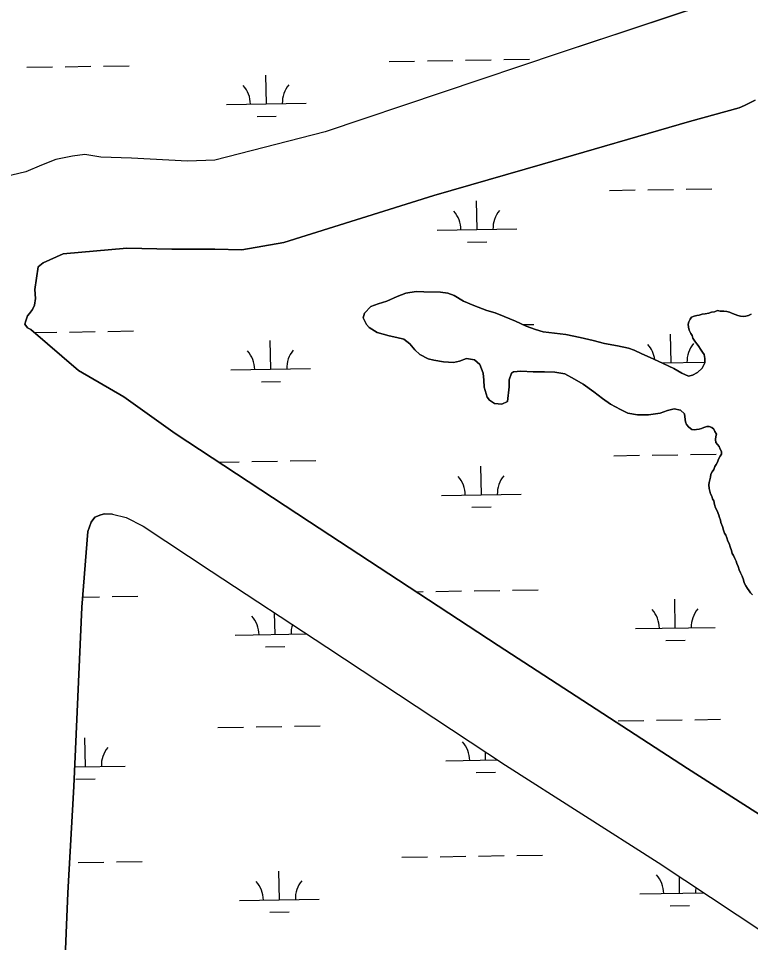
# Model space of a CAD drawing. Extents: x 3855477 to 3893699, y 299188 to 325115.
# Drawn here: x 3861121 to 3862039, y 321320 to 322478 of the extents above; entities that cross this region are included whole.
import ezdxf

# ---------------------------------------------------------------- set-up
doc = ezdxf.new("R2010")
doc.units = 0
doc.layers.add('V-TOPO-SHOR', color=7, linetype='Continuous')
doc.layers.add('V-WETL-SWMP', color=7, linetype='Continuous')

msp = doc.modelspace()

# ---------------------------------------------------------------- linework, layer by layer
at = {"layer": 'V-TOPO-SHOR'}
for points in [[(3862027.7, 322511), (3861798.5, 322434.9), (3861505.3, 322336.2), (3861367.2, 322300.4), (3861332.7, 322299.5), (3861262.7, 322303), (3861224, 322304.3), (3861204.2, 322307.5), (3861188.5, 322305.5), (3861167.6, 322301.4), (3861149.8, 322294.2), (3861129.9, 322286), (3861103.7, 322279.8)], [(3862044.4, 322375.7), (3862031.2, 322369), (3862024.4, 322366.4), (3861962.1, 322349), (3861777.8, 322295.6), (3861641.7, 322256.1), (3861453.7, 322197.5), (3861400.8, 322188.3), (3861366.8, 322189), (3861313, 322188.8), (3861256.5, 322190.2), (3861177, 322183.3)], [(3861177, 322183.3), (3861151.9, 322171.9), (3861145.6, 322167)], [(3861145.6, 322167), (3861141.2, 322138.5), (3861142.2, 322127), (3861141.1, 322118.6), (3861138.5, 322113.4), (3861134.8, 322108.2), (3861132.1, 322105.6), (3861131.1, 322103), (3861130, 322099.3), (3861129, 322095.1), (3861132.1, 322090.4), (3861136.2, 322088.3), (3861196.1, 322036.7), (3861253, 322003.9), (3861317.1, 321958), (3861485.5, 321847.2), (3861722.3, 321692.1), (3861959.6, 321538), (3862206.2, 321380.2), (3862522.8, 321174.4)], [(3861956.5, 321975.6), (3861955.7, 321982.4), (3861950.6, 321987.2), (3861943, 321988.8), (3861934.6, 321986.9), (3861925.1, 321983.3), (3861910.7, 321981.4), (3861896.8, 321981.1), (3861884.9, 321983.5), (3861875.4, 321988), (3861863.1, 321994.8), (3861852.8, 322001.6), (3861842.1, 322010), (3861828.6, 322019.7), (3861817.9, 322026.1), (3861805.6, 322032.5), (3861793.3, 322034.6), (3861780.1, 322035), (3861766.2, 322035.1), (3861750.7, 322036), (3861741.5, 322035.2), (3861738.8, 322033.7), (3861735.9, 322025.3), (3861735.9, 322016.2), (3861733.8, 321997.9), (3861727, 321994.7), (3861717.5, 321995.6), (3861711.5, 321999.6), (3861708.4, 322003.6), (3861704.8, 322015.9), (3861704.1, 322024.7), (3861703.3, 322033.5), (3861699.4, 322044.2), (3861692.7, 322050.2), (3861682.4, 322051.9), (3861673.6, 322048.7), (3861666, 322046.8), (3861653.7, 322047.6), (3861641.4, 322049.7), (3861634.6, 322051.3), (3861623.9, 322057), (3861617.6, 322062.6), (3861611.6, 322070.2), (3861604.1, 322076.2), (3861595, 322078.2), (3861585.4, 322080.2), (3861570.7, 322084.3), (3861560.4, 322090.7), (3861557.3, 322094.7), (3861552.9, 322102.7), (3861554.6, 322108.7), (3861562.6, 322117), (3861571.7, 322120.5), (3861582.5, 322123.6), (3861595.7, 322129.5), (3861606.4, 322133.8), (3861619.6, 322135.8), (3861629.1, 322135.7), (3861649.8, 322135.2), (3861658.9, 322133.9), (3861666.9, 322130.7), (3861678.8, 322123.9), (3861691.9, 322118.3), (3861707.8, 322112.2), (3861718.5, 322109), (3861729.6, 322104.5), (3861743.9, 322098.9), (3861757.4, 322092.4), (3861768.9, 322088.4), (3861778.8, 322085.2), (3861807, 322081.8), (3861824.9, 322078.2), (3861841.2, 322074.5), (3861855.5, 322070.8), (3861871.8, 322067.6), (3861885.7, 322064.7), (3861892.5, 322062.3), (3861902.4, 322057.8), (3861912.7, 322053), (3861922.6, 322048.6), (3861942.5, 322039.3), (3861952.4, 322033.7), (3861960.7, 322029.7), (3861965.9, 322031.2), (3861972.3, 322034.4), (3861977.9, 322039.9), (3861981.1, 322046.3), (3861981.5, 322051.8), (3861980.4, 322057.1)], [(3861980.4, 322057.1), (3861978.4, 322059.7), (3861975.8, 322063.4), (3861973.7, 322067.1), (3861971.6, 322069.7), (3861969.5, 322072.3), (3861968, 322074.9), (3861966.4, 322077.6), (3861965.4, 322080.7), (3861963.8, 322083.3), (3861961.8, 322087.5), (3861960.7, 322091.2), (3861960.2, 322094.9), (3861961.3, 322098), (3861962.9, 322101.1), (3861964.5, 322103.7), (3861968.1, 322104.8), (3861971.3, 322105.8), (3861974.4, 322106.3), (3861978.1, 322107.3), (3861981.8, 322107.8), (3861986.5, 322108.9), (3861989.6, 322109.9), (3861993.3, 322110.4), (3861997, 322111.9), (3862000.6, 322111.4), (3862005.3, 322111.4), (3862009, 322110.8), (3862012.1, 322109.8), (3862015.8, 322108.2), (3862019.4, 322107.1), (3862022.6, 322106), (3862026.2, 322105), (3862029.4, 322104.4), (3862032.5, 322104.9), (3862036.2, 322106), (3862039.3, 322107.5)], [(3862041.1, 321755.4), (3862038.5, 321758), (3862036.9, 321760.6), (3862034.8, 321763.3), (3862032.8, 321766.9), (3862030.7, 321770.6), (3862029.7, 321774.3), (3862028.1, 321779), (3862026.1, 321783.2), (3862024.5, 321786.9), (3862023, 321791.1), (3862021.4, 321794.7), (3862020.4, 321797.9), (3862018.8, 321801), (3862017.3, 321804.7), (3862015.7, 321807.3), (3862014.7, 321811), (3862013.1, 321815.7), (3862011.6, 321819.9), (3862010, 321823), (3862009, 321827.2), (3862007.5, 321830.4), (3862005.9, 321833), (3862004.9, 321836.7), (3862003.3, 321841.4), (3862001.3, 321846.1), (3862000.8, 321849.3), (3861999.7, 321852.4), (3861998.7, 321855.5), (3861996.6, 321860.8), (3861994.6, 321864.5), (3861993.6, 321868.7), (3861992.5, 321873.4), (3861991, 321876), (3861989.9, 321879.1), (3861988.4, 321882.3), (3861987.4, 321885.4), (3861986.9, 321889.1), (3861986.4, 321893.3), (3861986.9, 321896.4), (3861987.4, 321899.6), (3861988.5, 321903.2), (3861989, 321906.9), (3861990.6, 321910), (3861992.7, 321912.6), (3861993.8, 321916.3), (3861995.4, 321918.9), (3861997, 321922), (3861998.6, 321925.7), (3862000.7, 321929.3), (3862002.3, 321931.9), (3862002.3, 321935.1), (3862000.7, 321938.2), (3861999.2, 321941.4), (3861997.1, 321944), (3861995, 321946.6), (3861994.5, 321950.3), (3861995.1, 321953.9), (3861996.1, 321957.1), (3861994, 321960.2), (3861992.5, 321963.4), (3861989.9, 321965.5), (3861986.8, 321966.5), (3861983.6, 321966.6), (3861979.9, 321965.5), (3861977.3, 321964), (3861974.2, 321963.5), (3861971, 321963), (3861967.9, 321962.5), (3861964.8, 321963), (3861961.1, 321965.6), (3861958.5, 321969.3), (3861957, 321972.5), (3861956.5, 321975.6)], [(3861238.6, 321856.9), (3861228.7, 321857), (3861223.9, 321856), (3861216.7, 321853), (3861212, 321846.8), (3861207.7, 321834.8), (3861200.4, 321740.1), (3861190.3, 321515.1), (3861182.8, 321381.7), (3861176.1, 321220)], [(3861238.6, 321856.9), (3861255.9, 321852.7), (3861277.2, 321841.6), (3861362.2, 321785.1), (3861507.2, 321690.1), (3861731.4, 321541.9), (3861922.8, 321420), (3862121, 321288.6), (3862321.7, 321154.1), (3862417.2, 321098.6), (3862435.4, 321084.9), (3862452.1, 321070.2), (3862470.9, 321058.5), (3862560, 321002.6), (3862645, 320948.8), (3862722.7, 320895), (3862744.6, 320879.7), (3862779.1, 320861.7), (3862936.1, 320765.6)]]:
    msp.add_lwpolyline(points, dxfattribs=at)
at = {"layer": 'V-WETL-SWMP'}
for p, q in [((3862027.7, 322511), (3861798.5, 322434.9)), ((3861798.5, 322434.9), (3861505.3, 322336.2)), ((3861585.4, 322424.4), (3861617.4, 322424.9)), ((3861633.4, 322425.1), (3861665.4, 322425.7)), ((3861681.3, 322425.9), (3861713.3, 322426.4)), ((3861729.3, 322426.7), (3861761.3, 322427.2)), ((3861131.5, 322417), (3861163.5, 322417.5)), ((3861179.5, 322417.7), (3861211.5, 322418.3)), ((3861227.5, 322418.5), (3861259.5, 322419)), ((3861431.6, 322371.1), (3861431, 322407.1)), ((3861381.6, 322370.3), (3861481.6, 322371.9)), ((3861419.9, 322355.5), (3861443.9, 322355.9)), ((3861505.3, 322336.2), (3861367.2, 322300.4)), ((3861188.5, 322305.5), (3861167.6, 322301.4)), ((3861204.2, 322307.5), (3861188.5, 322305.5)), ((3861224, 322304.3), (3861204.2, 322307.5)), ((3861149.8, 322294.2), (3861129.9, 322286)), ((3861167.6, 322301.4), (3861149.8, 322294.2)), ((3861262.7, 322303), (3861224, 322304.3)), ((3861332.7, 322299.5), (3861262.7, 322303)), ((3861367.2, 322300.4), (3861332.7, 322299.5)), ((3861129.9, 322286), (3861103.7, 322279.8)), ((3861861.9, 322262.7), (3861893.9, 322263.2)), ((3861909.9, 322263.4), (3861941.9, 322264)), ((3861957.9, 322264.2), (3861989.9, 322264.7)), ((3861695.7, 322213.5), (3861695.1, 322249.5)), ((3861645.7, 322212.7), (3861745.6, 322214.3)), ((3861683.9, 322197.9), (3861707.9, 322198.3)), ((3861140.8, 322084.4), (3861168.9, 322084.8)), ((3861184.9, 322085.1), (3861216.9, 322085.6)), ((3861232.9, 322085.9), (3861264.9, 322086.4)), ((3861753.3, 322094.4), (3861766.8, 322094.6)), ((3861437, 322038.5), (3861436.5, 322074.5)), ((3861938.9, 322046.6), (3861938.3, 322082.6)), ((3861387, 322037.7), (3861487, 322039.3)), ((3861927.2, 322046.5), (3861981.2, 322047.3)), ((3861425.3, 322022.8), (3861449.3, 322023.2)), ((3861413.5, 321922.6), (3861445.5, 321923.2)), ((3861461.5, 321923.4), (3861493.5, 321923.9)), ((3861867.4, 321930), (3861899.4, 321930.6)), ((3861915.4, 321930.8), (3861947.3, 321931.3)), ((3861963.3, 321931.6), (3861995.3, 321932.1)), ((3861372, 321922), (3861397.5, 321922.4)), ((3861701.1, 321880.9), (3861700.5, 321916.9)), ((3861651.1, 321880.1), (3861751.1, 321881.7)), ((3861689.3, 321865.3), (3861713.3, 321865.7)), ((3861644.2, 321759.9), (3861676.2, 321760.4)), ((3861692.2, 321760.7), (3861724.2, 321761.2)), ((3861740.2, 321761.4), (3861772.2, 321762)), ((3861201.4, 321752.7), (3861222.3, 321753)), ((3861238.3, 321753.3), (3861270.3, 321753.8)), ((3861619.5, 321759.5), (3861628.2, 321759.6)), ((3861944.3, 321714), (3861943.7, 321750)), ((3861442.5, 321705.8), (3861442, 321732.8)), ((3861894.3, 321713.2), (3861994.3, 321714.8)), ((3861392.5, 321705), (3861482.2, 321706.5)), ((3861932.6, 321698.4), (3861956.5, 321698.8)), ((3861430.7, 321690.2), (3861454.7, 321690.6)), ((3861920.8, 321598.2), (3861952.8, 321598.7)), ((3861968.8, 321599), (3862000.8, 321599.5)), ((3861370.9, 321589.2), (3861402.9, 321589.7)), ((3861418.9, 321590), (3861450.9, 321590.5)), ((3861466.9, 321590.8), (3861498.9, 321591.3)), ((3861872.8, 321597.4), (3861904.8, 321597.9)), ((3861204.7, 321540.1), (3861204.1, 321576.1)), ((3861706.5, 321548.3), (3861706.3, 321558.5)), ((3861191.4, 321539.9), (3861254.6, 321540.9)), ((3861656.5, 321547.4), (3861721.4, 321548.5)), ((3861694.7, 321532.6), (3861718.7, 321533)), ((3861192.9, 321524.5), (3861216.9, 321524.8)), ((3861601.6, 321426.5), (3861633.6, 321427)), ((3861649.6, 321427.2), (3861681.6, 321427.8)), ((3861697.6, 321428), (3861729.6, 321428.5)), ((3861745.6, 321428.8), (3861777.6, 321429.3)), ((3861195.8, 321419.8), (3861227.8, 321420.4)), ((3861243.8, 321420.6), (3861275.8, 321421.2)), ((3861447.9, 321373.2), (3861447.3, 321409.2)), ((3861949.7, 321381.4), (3861949.4, 321402.4)), ((3861899.7, 321380.6), (3861980.3, 321381.9)), ((3861397.9, 321372.4), (3861497.9, 321374)), ((3861436.1, 321357.6), (3861460.1, 321358)), ((3861938, 321365.8), (3861962, 321366.1))]:
    msp.add_line(p, q, dxfattribs=at)
for points in [[(3862206.2, 321380.2), (3861959.6, 321538), (3861722.3, 321692.1), (3861485.6, 321847.2), (3861317.1, 321958), (3861253, 322003.9), (3861196.1, 322036.7), (3861136.2, 322088.3), (3861132.1, 322090.4), (3861129, 322095.1), (3861130, 322099.3), (3861131.1, 322103), (3861132.1, 322105.6), (3861134.8, 322108.2), (3861138.5, 322113.4), (3861141.1, 322118.6), (3861142.2, 322127), (3861141.2, 322138.5), (3861145.6, 322167), (3861151.9, 322171.9), (3861177, 322183.3), (3861256.5, 322190.2), (3861313, 322188.8), (3861366.8, 322189), (3861400.8, 322188.3), (3861453.7, 322197.5), (3861641.7, 322256.1), (3861777.8, 322295.6), (3861962.1, 322349), (3862024.4, 322366.4), (3862031.2, 322369), (3862044.4, 322375.7)], [(3862039.3, 322107.5), (3862036.2, 322106), (3862032.5, 322104.9), (3862029.4, 322104.4), (3862026.2, 322105), (3862022.6, 322106), (3862019.4, 322107.1), (3862015.8, 322108.2), (3862012.1, 322109.8), (3862009, 322110.8), (3862005.3, 322111.4), (3862000.6, 322111.4), (3861997, 322111.9), (3861993.3, 322110.4), (3861989.6, 322109.9), (3861986.5, 322108.9), (3861981.8, 322107.8), (3861978.1, 322107.3), (3861974.4, 322106.3), (3861971.3, 322105.8), (3861968.1, 322104.8), (3861964.5, 322103.7), (3861962.9, 322101.1), (3861961.3, 322098), (3861960.2, 322094.9), (3861960.7, 322091.2), (3861961.8, 322087.5), (3861963.8, 322083.3), (3861965.4, 322080.7), (3861966.4, 322077.6), (3861968, 322074.9), (3861969.5, 322072.3), (3861971.6, 322069.7), (3861973.7, 322067.1), (3861975.8, 322063.4), (3861978.4, 322059.7), (3861980.4, 322057.1), (3861981.5, 322051.8), (3861981.1, 322046.3), (3861977.9, 322039.9), (3861972.3, 322034.4), (3861965.9, 322031.2), (3861960.7, 322029.7), (3861952.4, 322033.7), (3861942.5, 322039.3), (3861922.6, 322048.6), (3861912.7, 322053), (3861902.4, 322057.8), (3861892.5, 322062.3), (3861885.7, 322064.7), (3861871.8, 322067.6), (3861855.5, 322070.8), (3861841.2, 322074.5), (3861824.9, 322078.2), (3861807, 322081.8), (3861778.8, 322085.2), (3861768.9, 322088.4), (3861757.4, 322092.4), (3861743.9, 322098.9), (3861729.6, 322104.5), (3861718.5, 322109), (3861707.8, 322112.2), (3861691.9, 322118.3), (3861678.8, 322123.9), (3861666.9, 322130.7), (3861658.9, 322133.9), (3861649.8, 322135.2), (3861629.1, 322135.7), (3861619.6, 322135.8), (3861606.4, 322133.8), (3861595.7, 322129.5), (3861582.5, 322123.6), (3861571.7, 322120.5), (3861562.6, 322117), (3861554.6, 322108.7), (3861552.9, 322102.7), (3861557.3, 322094.7), (3861560.4, 322090.7), (3861570.7, 322084.3), (3861585.4, 322080.2), (3861595, 322078.2), (3861604.1, 322076.2), (3861611.6, 322070.2), (3861617.6, 322062.6), (3861623.9, 322057), (3861634.6, 322051.3), (3861641.4, 322049.7), (3861653.7, 322047.6), (3861666, 322046.8), (3861673.6, 322048.7)], [(3861673.6, 322048.7), (3861682.4, 322051.9), (3861692.7, 322050.2), (3861699.4, 322044.2), (3861703.3, 322033.5), (3861704.1, 322024.7), (3861704.8, 322015.9), (3861708.4, 322003.6), (3861711.5, 321999.6), (3861717.5, 321995.6), (3861727, 321994.7), (3861733.8, 321997.9), (3861735.9, 322016.2), (3861735.9, 322025.3), (3861738.8, 322033.7), (3861741.5, 322035.2), (3861750.7, 322036), (3861766.2, 322035.1), (3861780.1, 322035), (3861793.3, 322034.6), (3861805.6, 322032.5), (3861817.9, 322026.1), (3861828.6, 322019.7), (3861842.1, 322010), (3861852.8, 322001.6), (3861863.1, 321994.8), (3861875.4, 321988), (3861884.9, 321983.5), (3861896.8, 321981.1), (3861910.7, 321981.4), (3861925.1, 321983.3), (3861934.6, 321986.9), (3861943, 321988.8), (3861950.6, 321987.2), (3861955.7, 321982.4), (3861956.5, 321975.6), (3861957, 321972.5), (3861958.5, 321969.3), (3861961.1, 321965.6), (3861964.8, 321963), (3861967.9, 321962.5), (3861971, 321963), (3861974.2, 321963.5), (3861977.3, 321964), (3861979.9, 321965.5), (3861983.6, 321966.6), (3861986.8, 321966.5), (3861989.9, 321965.5), (3861992.5, 321963.4), (3861994, 321960.2), (3861996.1, 321957.1), (3861995.1, 321953.9), (3861994.5, 321950.3), (3861995, 321946.6), (3861997.1, 321944), (3861999.2, 321941.4), (3862000.7, 321938.2), (3862002.3, 321935.1), (3862002.3, 321931.9), (3862000.7, 321929.3), (3861998.6, 321925.7), (3861997, 321922), (3861995.4, 321918.9), (3861993.8, 321916.3), (3861992.7, 321912.6), (3861990.6, 321910), (3861989, 321906.9), (3861988.5, 321903.2), (3861987.4, 321899.6), (3861986.9, 321896.4), (3861986.4, 321893.3), (3861986.9, 321889.1), (3861987.4, 321885.4), (3861988.4, 321882.3), (3861989.9, 321879.1), (3861991, 321876), (3861992.5, 321873.4), (3861993.6, 321868.7), (3861994.6, 321864.5), (3861996.6, 321860.8), (3861998.7, 321855.5), (3861999.7, 321852.4), (3862000.8, 321849.3), (3862001.3, 321846.1), (3862003.3, 321841.4), (3862004.9, 321836.7), (3862005.9, 321833), (3862007.5, 321830.4), (3862009, 321827.2), (3862010, 321823), (3862011.6, 321819.9), (3862013.1, 321815.7), (3862014.7, 321811), (3862015.7, 321807.3), (3862017.3, 321804.7), (3862018.8, 321801), (3862020.4, 321797.9), (3862021.4, 321794.7), (3862023, 321791.1), (3862024.5, 321786.9), (3862026.1, 321783.2)], [(3861176.1, 321220), (3861182.8, 321381.7), (3861190.3, 321515.1), (3861200.4, 321740.1), (3861207.7, 321834.8), (3861212, 321846.8), (3861216.7, 321853), (3861223.9, 321856), (3861228.7, 321857), (3861238.6, 321856.9), (3861255.9, 321852.7), (3861277.2, 321841.6), (3861362.2, 321785.1), (3861507.2, 321690.1), (3861731.4, 321541.9), (3861922.8, 321420), (3862121, 321288.6)], [(3862026.1, 321783.2), (3862028.1, 321779), (3862029.7, 321774.3), (3862030.7, 321770.6), (3862032.8, 321766.9), (3862034.8, 321763.3), (3862036.9, 321760.6), (3862038.5, 321758), (3862041.1, 321755.4)]]:
    msp.add_lwpolyline(points, dxfattribs=at)
for centre, start, end in [((3861376.4, 322370.7), 0.1615, 41.7052), ((3861486.8, 322372.5), 140.1615, 181.7052), ((3861640.4, 322213.1), 0.1615, 41.7052), ((3861750.9, 322214.9), 140.1615, 181.7052), ((3861492.3, 322039.8), 140.1615, 181.7052), ((3861883.6, 322046.2), 6.7644, 41.7052), ((3861994.1, 322048), 140.1615, 181.7052), ((3861381.8, 322038), 0.1615, 41.7052), ((3861645.8, 321880.5), 0.1615, 41.7052), ((3861756.3, 321882.3), 140.1615, 181.7052), ((3861999.5, 321715.4), 140.1615, 181.7052), ((3861387.2, 321705.4), 0.1615, 41.7052), ((3861889.1, 321713.6), 0.1615, 41.7052), ((3861497.7, 321707.2), 161.6733, 181.7052), ((3861259.9, 321541.5), 140.1615, 181.7052), ((3861651.3, 321547.8), 0.1615, 41.7052), ((3861894.5, 321381), 0.1615, 41.7052), ((3861392.6, 321372.8), 0.1615, 41.7052), ((3861503.1, 321374.6), 140.1615, 181.7052), ((3862004.9, 321382.8), 170.5172, 181.7052)]:
    msp.add_arc(centre, 35.2, start, end, dxfattribs=at)

doc.saveas('drawing.dxf')
